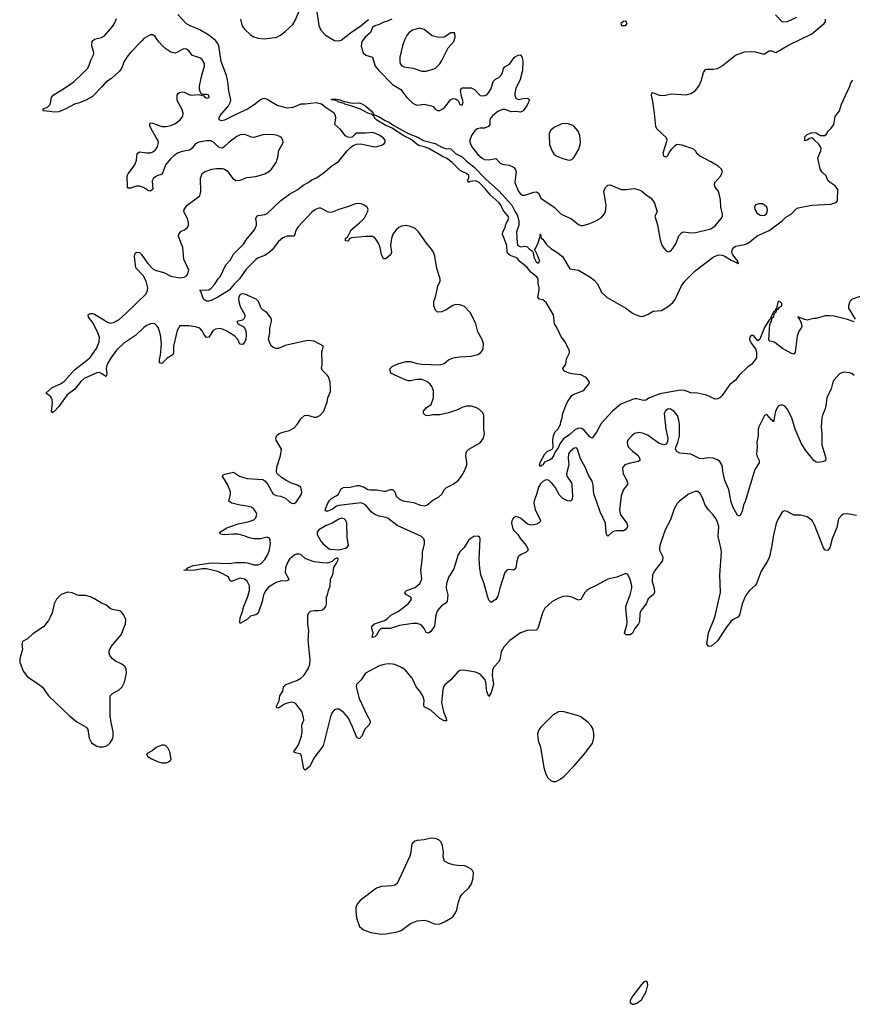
# Model space of a CAD drawing. Header units: inches. Extents: x 1449094 to 1618372, y 389908 to 534307.
# Tile 340 of 494: x 1518781 to 1526213, y 494655 to 503445. Entities that reach past the tile are written whole.
import ezdxf

# ---------------------------------------------------------------- set-up
doc = ezdxf.new("R2010")
doc.units = ezdxf.units.IN
doc.header["$MEASUREMENT"] = 0
for name, color, linetype in [('B5419', 7, 'Continuous'), ('B5429', 7, 'Continuous'), ('B5510', 7, 'Continuous'), ('B5520', 7, 'Continuous')]:
    doc.layers.add(name, color=color, linetype=linetype)

msp = doc.modelspace()

# ---------------------------------------------------------------- linework, layer by layer
at = {"layer": 'B5419', "color": 5}
for points, elevation in [([(1519135.2, 500000), (1519130, 499992.9), (1519090, 499946.6), (1519076.7, 499943.3), (1519070, 499934), (1519066.6, 499946.6), (1519071.9, 500000)], 580), ([(1520000, 496946.2), (1519963.5, 496916.5), (1519914, 496890), (1519922, 496870), (1519952, 496850), (1520000, 496827.5)], 620)]:
    msp.add_lwpolyline(points, dxfattribs=dict(at, elevation=elevation))
at = {"layer": 'B5419', "color": 5, "elevation": 620}
msp.add_lwpolyline([(1519210, 498334), (1519150, 498312), (1519108.8, 498271.2), (1519090.4, 498230), (1519070.3, 498149.7), (1519054, 498110), (1519038.8, 498081.2), (1518994.9, 498025.1), (1518898.8, 497961.2), (1518850, 497917.2), (1518807.3, 497892.7), (1518800.7, 497870), (1518806.4, 497826.4), (1518781.7, 497738.3), (1518781.3, 497710), (1518813.7, 497630), (1518850, 497577.1), (1518929.1, 497529.1), (1518984.9, 497484.9), (1519039.3, 497410), (1519224.4, 497230), (1519290, 497176.4), (1519374.8, 497130), (1519388.2, 497108.2), (1519400.3, 497030), (1519421.6, 496990), (1519470, 496959.5), (1519490, 496954), (1519527.3, 496952.7), (1519550, 496959.1), (1519569.6, 496970.4), (1519589.6, 496990.4), (1519611.7, 497028.3), (1519617, 497050), (1519616.9, 497090), (1519597.7, 497170), (1519589.7, 497230), (1519589.5, 497410), (1519610, 497430.7), (1519670, 497463), (1519696.2, 497490), (1519715.6, 497530), (1519735.6, 497610), (1519731.8, 497650), (1519719.3, 497670), (1519694, 497690), (1519637.1, 497717.1), (1519610, 497739.5), (1519585.1, 497770), (1519578.4, 497790), (1519579.5, 497810), (1519597, 497850), (1519686, 497954), (1519726, 498050), (1519729.5, 498090), (1519712, 498130), (1519683.6, 498163.6), (1519610, 498180.5), (1519590, 498189.6), (1519550, 498219.6), (1519510, 498236.2), (1519450, 498275.1), (1519412.9, 498292.9), (1519370, 498302.9), (1519310, 498305.1), (1519289.7, 498309.7), (1519250, 498329.5)], close=True, dxfattribs=at)
at = {"layer": 'B5429', "color": 5}
for points, elevation in [([(1526250, 499019.1), (1526167.9, 499032.1), (1526134, 499030), (1526118, 499022), (1526090.6, 498989.4), (1526074.4, 498910), (1526031.7, 498810), (1526011.5, 498728.5), (1525990, 498705.2), (1525970, 498709.2), (1525955.1, 498730), (1525874.6, 498934.6), (1525850, 498976), (1525810, 499005.2), (1525750, 499021.2), (1525690, 499020.7), (1525630, 499055.1), (1525610, 499061.2), (1525590, 499054), (1525550, 498988.7), (1525533.3, 498946.7), (1525505.3, 498830), (1525495.8, 498750), (1525473, 498650), (1525455.5, 498610), (1525399.1, 498520.9), (1525358, 498410), (1525346, 498394), (1525294, 498350), (1525259.6, 498300.4), (1525230.2, 498229.8), (1525206.7, 498130), (1525190, 498109.6), (1525150.2, 498089.7), (1525130, 498074), (1525090, 498022.9), (1525010, 497898.4), (1524970, 497864.5), (1524950, 497852.7), (1524930, 497849.2), (1524913.2, 497873.2), (1524929.7, 497970), (1524985.1, 498110), (1525037.3, 498330), (1525030.9, 498489.1), (1525044.2, 498690), (1525039.9, 498730), (1525015.9, 498830), (1525020.4, 498920.4), (1525006.6, 498966.6), (1524990, 498999.5), (1524968.8, 499028.8), (1524928, 499070), (1524899.7, 499110), (1524878.7, 499170), (1524855.8, 499215.8), (1524832.8, 499232.8), (1524810, 499233.6), (1524750, 499209.6), (1524670, 499147.6), (1524650, 499127), (1524622.7, 499077.3), (1524590, 498981.2), (1524543.7, 498890), (1524494.4, 498750), (1524490.4, 498730), (1524492.7, 498710), (1524520.5, 498650), (1524519.9, 498620.1), (1524516.3, 498610), (1524450, 498526.6), (1524430.3, 498489.7), (1524426.9, 498430), (1524443.6, 498370), (1524448.4, 498330), (1524434, 498310), (1524390, 498274.5), (1524372, 498230), (1524327.3, 498172.7), (1524316.5, 498143.5), (1524312.4, 498070), (1524305.2, 498050), (1524271.5, 498010), (1524250, 497969.4), (1524230, 497952), (1524194.2, 497954.2), (1524178, 497970), (1524200, 498040), (1524204.1, 498070), (1524189.9, 498189.9), (1524192, 498210), (1524231.2, 498310), (1524244.8, 498370), (1524244.6, 498390), (1524230, 498446.6), (1524210, 498491), (1524190, 498501), (1524110, 498467.4), (1524030, 498449.7), (1523927, 498393), (1523870, 498367.4), (1523844.2, 498350), (1523824.9, 498330), (1523790, 498267.8), (1523770, 498263.5), (1523710, 498289.7), (1523670, 498298), (1523630, 498294.7), (1523583.4, 498276.6), (1523531.5, 498248.5), (1523468.4, 498190), (1523448.5, 498150), (1523410, 498017.2), (1523399.4, 498000.6), (1523390, 497994.7), (1523310, 497990.9), (1523250, 497971.1), (1523156.3, 497903.7), (1523104.2, 497850), (1523079.9, 497800.1), (1523065.7, 497730), (1523055.3, 497710), (1523014.6, 497665.4), (1523002.7, 497637.3), (1522997, 497590), (1523010.3, 497510), (1522990, 497439), (1522970, 497404), (1522950, 497448.7), (1522942.5, 497530), (1522933.4, 497553.4), (1522890, 497601.6), (1522850, 497618.7), (1522742, 497638), (1522710, 497636), (1522694.9, 497625.1), (1522630.5, 497550), (1522574.6, 497505.4), (1522564.4, 497490), (1522557.3, 497462.7), (1522546, 497350), (1522565.3, 497265.3), (1522588.7, 497210), (1522590, 497185.2), (1522570, 497185.1), (1522530, 497205.5), (1522450, 497282), (1522392, 497310), (1522388.5, 497328.5), (1522390.8, 497370), (1522378.8, 497410), (1522353.8, 497450), (1522321.2, 497490), (1522285.4, 497565.4), (1522221.1, 497641.1), (1522190, 497660.5), (1522130, 497687.6), (1522110, 497691.8), (1522070, 497694), (1522030, 497687.8), (1521990, 497675.1), (1521868.8, 497610), (1521830, 497551.6), (1521788, 497510), (1521783, 497490), (1521810, 497384), (1521878.5, 497238.5), (1521907.2, 497190), (1521910.4, 497170), (1521901.6, 497150), (1521862.6, 497110), (1521836.4, 497050), (1521810, 497024.5), (1521790, 497037), (1521752.8, 497132.8), (1521714.8, 497210), (1521670, 497264.2), (1521630, 497289.5), (1521610, 497289.6), (1521590, 497282.9), (1521570, 497259.5), (1521556.8, 497223.2), (1521490, 496962.7), (1521407.1, 496852.9), (1521370, 496778), (1521330, 496744), (1521317.2, 496757.2), (1521297.6, 496870), (1521290, 496889), (1521230, 496904), (1521227.6, 496910), (1521268.8, 496971.2), (1521295.4, 497050), (1521302, 497090), (1521300.7, 497150), (1521316.2, 497190), (1521315.3, 497215.3), (1521300.7, 497270), (1521250, 497333.3), (1521230, 497346), (1521210.8, 497350.8), (1521170, 497343.5), (1521145.9, 497334.1), (1521090, 497299.6), (1521080.1, 497300.1), (1521069.6, 497309.6), (1521097, 497363), (1521103, 497410), (1521129.6, 497450), (1521134.5, 497490), (1521157.2, 497510), (1521253.6, 497546.4), (1521290, 497566), (1521317, 497590), (1521356.2, 497650), (1521372, 497690), (1521374.5, 497730), (1521355.1, 497910), (1521360.9, 497990), (1521351.9, 498051.9), (1521352.3, 498130), (1521362.7, 498150), (1521377, 498163), (1521410, 498170.7), (1521450, 498170.7), (1521482.7, 498177.3), (1521502, 498190), (1521512.9, 498207.1), (1521519.3, 498230), (1521520.9, 498290), (1521529.4, 498310), (1521536, 498350), (1521552.3, 498390), (1521555.1, 498450), (1521577, 498490), (1521586, 498554), (1521610, 498592), (1521626, 498630), (1521618, 498638), (1521610, 498638), (1521590, 498628.7), (1521570.9, 498609.1), (1521530, 498593.2), (1521483.5, 498596.5), (1521410, 498606), (1521350, 498624.7), (1521330, 498635.1), (1521290, 498669.7), (1521274.3, 498674.3), (1521250, 498672.9), (1521230, 498664.1), (1521190, 498628.4), (1521170, 498592.6), (1521154, 498550), (1521149.4, 498509.4), (1521184.9, 498450), (1521178.3, 498441.7), (1521164.4, 498435.6), (1521110, 498431.6), (1521070, 498420.7), (1521000.6, 498379.4), (1520977.6, 498350), (1520957.6, 498310), (1520945.6, 498250), (1520910, 498146), (1520890, 498132.3), (1520841.4, 498118.6), (1520810.2, 498089.8), (1520750, 498055.3), (1520745.1, 498070), (1520750, 498106), (1520768.2, 498151.8), (1520781.8, 498210), (1520813.6, 498286.4), (1520833.6, 498350), (1520832.1, 498392.1), (1520812.8, 498432.8), (1520787.6, 498450), (1520750, 498457.8), (1520669.7, 498429.7), (1520658, 498438), (1520645.1, 498470), (1520570.9, 498510.9), (1520550, 498519.9), (1520450, 498541.5), (1520410, 498541.8), (1520330, 498526.2), (1520246, 498530), (1520270, 498536), (1520281.2, 498550), (1520330, 498572.8), (1520490, 498597.1), (1520649.8, 498590.2), (1520710, 498599), (1520790, 498598.9), (1520815.9, 498595.9), (1520870, 498579.4), (1520910, 498579.4), (1520937.7, 498590), (1520970, 498624.4), (1520995, 498670), (1521010.6, 498710.6), (1521019.3, 498770), (1521017.4, 498797.4), (1521010, 498817.2), (1520990, 498823.6), (1520930.3, 498809.7), (1520870, 498809.7), (1520830, 498818.2), (1520794.7, 498834.7), (1520730, 498851.4), (1520687.4, 498852.6), (1520610, 498845.8), (1520573.2, 498853.2), (1520569, 498870), (1520630.9, 498909.1), (1520730, 498943.2), (1520830, 498963.6), (1520870, 498980.3), (1520890, 498998), (1520897.2, 499030), (1520890, 499051.2), (1520870, 499076.4), (1520850, 499091.8), (1520810, 499103.1), (1520750, 499109.7), (1520674, 499130), (1520647.9, 499147.9), (1520664, 499210), (1520663.1, 499230), (1520635.6, 499295.6), (1520592.7, 499370), (1520598, 499382), (1520611.9, 499388.1), (1520690, 499404.9), (1520744, 499370), (1520811.3, 499350), (1520950, 499340.5), (1520970, 499327.3), (1520996.4, 499296.4), (1521044, 499210), (1521070, 499198.4), (1521110.3, 499190.3), (1521154.4, 499174.4), (1521190, 499140.5), (1521210, 499128.5), (1521230, 499126.4), (1521250, 499136.3), (1521297, 499210), (1521298, 499230), (1521289.2, 499270), (1521262, 499290), (1521207.5, 499307.5), (1521166.8, 499326.8), (1521118, 499358), (1521077.2, 499397.2), (1521072.7, 499412.7), (1521075.1, 499450), (1521109.5, 499550), (1521117, 499610), (1521071.8, 499690), (1521067, 499710), (1521074.5, 499730), (1521096, 499750), (1521130, 499763.7), (1521190, 499778.7), (1521230, 499801.6), (1521258.4, 499830), (1521290, 499880.7), (1521322, 499910), (1521350, 499914), (1521410, 499896.3), (1521430, 499897.3), (1521459, 499910), (1521496, 499950), (1521514.8, 500000)], 580), ([(1525562.3, 500000), (1525550, 499993.3), (1525526, 499950), (1525510, 499855.3), (1525504.8, 499864.8), (1525490, 499871.8), (1525450, 499921.6), (1525430, 499912.3), (1525378, 499810), (1525371.8, 499790), (1525372, 499730), (1525359.3, 499670), (1525364.9, 499630), (1525358, 499570), (1525359.1, 499550), (1525381.6, 499510), (1525380.4, 499490), (1525342, 499430), (1525256.1, 499143.9), (1525240.4, 499110), (1525230, 499055.3), (1525210, 499015.3), (1525190, 499015.3), (1525150, 499089.2), (1525130, 499137.2), (1525110.9, 499250), (1525075.3, 499330), (1525055.8, 499410), (1525053.6, 499450), (1525047.7, 499470), (1525030, 499499.7), (1525010, 499516.8), (1524970.8, 499530.8), (1524930, 499533.1), (1524870, 499525), (1524850, 499527.6), (1524770, 499566), (1524674, 499574), (1524645.2, 499590), (1524633.2, 499610), (1524637.2, 499630), (1524655.1, 499670), (1524669.5, 499730.5), (1524669.6, 499830), (1524664.2, 499870), (1524651.5, 499910), (1524620.7, 499950), (1524590, 499967.6), (1524570, 499969.6), (1524545.9, 499954.1), (1524534.4, 499930), (1524547.4, 499790), (1524566, 499710), (1524564.5, 499675.5), (1524550, 499654), (1524530, 499649.5), (1524490, 499662.4), (1524390, 499732.9), (1524350, 499749.8), (1524310, 499759.3), (1524270, 499749.7), (1524245.3, 499730), (1524208.7, 499690), (1524203.1, 499670), (1524206, 499650), (1524216, 499630), (1524250, 499592), (1524298, 499558), (1524316.3, 499523.7), (1524314.8, 499510), (1524300.4, 499499.6), (1524230, 499486), (1524182.8, 499470), (1524167.1, 499452.9), (1524162.8, 499437.2), (1524168.5, 499390), (1524199.5, 499330), (1524206.4, 499310), (1524205.8, 499294.2), (1524170.3, 499249.7), (1524150, 499194), (1524133.6, 499070), (1524143.1, 499023.1), (1524200.5, 498950), (1524207.3, 498930), (1524202.8, 498910), (1524186, 498890), (1524170, 498880.9), (1524110, 498882.6), (1524090, 498878.9), (1524070.2, 498869.8), (1524030, 498834), (1524022.9, 498842.9), (1524016.2, 498870), (1524008.7, 498950), (1523961.4, 499050), (1523930, 499147.6), (1523904.2, 499210), (1523900.4, 499290), (1523890, 499326), (1523858.7, 499378.7), (1523829.7, 499450), (1523785.3, 499525.3), (1523760.7, 499610), (1523750, 499623.7), (1523730, 499619.7), (1523693.7, 499590), (1523680.8, 499570), (1523676, 499530), (1523683.7, 499470), (1523661.5, 499390), (1523665.2, 499370), (1523706, 499310), (1523710.3, 499290.3), (1523716, 499190), (1523713.4, 499166.6), (1523706.6, 499153.4), (1523690, 499146), (1523670, 499148.2), (1523629, 499169), (1523599.2, 499199.2), (1523560.3, 499270), (1523530, 499308.5), (1523506.6, 499330), (1523490, 499336.8), (1523470, 499333.8), (1523450, 499321.8), (1523430, 499300.9), (1523412.7, 499270), (1523395.3, 499204.7), (1523372.9, 499150), (1523370.3, 499130), (1523382, 499070), (1523424.2, 498990), (1523428.5, 498970), (1523422.3, 498957.7), (1523397.8, 498942.2), (1523350, 498930.8), (1523330, 498934), (1523310, 498945.1), (1523250, 498993.8), (1523230, 499004.7), (1523210, 499008.3), (1523190, 498998.9), (1523182.3, 498990), (1523172.7, 498970), (1523170.2, 498950), (1523178.9, 498910), (1523190, 498888.4), (1523228, 498850), (1523252.2, 498810), (1523301.3, 498750), (1523314.4, 498730), (1523319.3, 498710), (1523300.7, 498690), (1523250, 498668), (1523230.4, 498650), (1523218, 498610), (1523208.6, 498551.4), (1523201.6, 498538.4), (1523190, 498529.6), (1523144.7, 498535.3), (1523130, 498529.4), (1523110.3, 498509.7), (1523065.3, 498370), (1523050, 498298), (1523030, 498269.2), (1522990, 498242), (1522970, 498262), (1522959.7, 498290), (1522927.4, 498407.4), (1522898.3, 498490), (1522888.5, 498548.5), (1522880.8, 498630), (1522890.9, 498810.9), (1522885.3, 498825.3), (1522873.8, 498833.8), (1522836, 498830), (1522790, 498800.9), (1522747.7, 498732.3), (1522710, 498694.9), (1522693.9, 498670), (1522656.7, 498543.3), (1522610, 498465.1), (1522589.6, 498410), (1522588.7, 498370), (1522601.4, 498310), (1522598, 498250), (1522584.5, 498235.5), (1522546.7, 498213.3), (1522510.2, 498170), (1522496.2, 498130), (1522483.1, 498030), (1522450, 497982.7), (1522430, 497969.2), (1522410, 497974), (1522391.1, 498011.1), (1522363.3, 498043.3), (1522330, 498055.6), (1522290, 498053.6), (1522170, 498036.3), (1522090, 498008.4), (1522008.9, 498011.1), (1521986.8, 497990), (1521966, 497950), (1521950, 497934), (1521928.7, 497928.7), (1521935.1, 497970), (1521923.6, 498010), (1521924.5, 498030), (1521947, 498050), (1522038.5, 498081.5), (1522062.5, 498097.5), (1522094.7, 498130), (1522157.9, 498162.1), (1522249.7, 498230), (1522277.6, 498270), (1522272, 498290), (1522234, 498310), (1522216, 498330), (1522234, 498350), (1522310, 498374.4), (1522354, 498410), (1522369.4, 498450), (1522361.2, 498530), (1522376.6, 498643.4), (1522375.1, 498690), (1522394.8, 498765.2), (1522395.5, 498790), (1522388.1, 498810), (1522368.9, 498830), (1522150, 498929.2), (1522070, 498992.5), (1522050, 499001.5), (1521990, 499011.1), (1521950, 499026.5), (1521919.5, 499050), (1521870.3, 499110.3), (1521850, 499124), (1521830, 499130.6), (1521630, 499108.2), (1521610, 499101.7), (1521570, 499071.6), (1521530, 499056.9), (1521517.2, 499057.2), (1521506.6, 499070), (1521532, 499130), (1521546.8, 499153.2), (1521568, 499172), (1521607.3, 499192.7), (1521628, 499210), (1521650, 499257.3), (1521670, 499268.4), (1521730, 499270.3), (1521790, 499286.3), (1521810, 499286), (1521854.8, 499270), (1521890, 499250.5), (1521910, 499246.4), (1521970, 499248.9), (1522030, 499236.2), (1522050, 499236.2), (1522090, 499250.2), (1522110, 499251.8), (1522128.3, 499228.3), (1522142.4, 499190), (1522170, 499164.6), (1522203, 499150), (1522295.3, 499135.3), (1522358.8, 499110), (1522390, 499104.6), (1522416, 499110), (1522470, 499154), (1522518.9, 499181.1), (1522549.6, 499210.4), (1522572.3, 499250), (1522590, 499267.7), (1522650, 499299.3), (1522694.5, 499330), (1522725.1, 499370), (1522747.3, 499410), (1522771.3, 499468.7), (1522771.9, 499491.9), (1522762.7, 499550), (1522769.3, 499590), (1522789.6, 499610.4), (1522890, 499667.3), (1522920.9, 499710), (1522929.3, 499750), (1522922.7, 499790), (1522923.7, 499910), (1522915.6, 499935.6), (1522885.1, 499965.1), (1522858.7, 499978.7), (1522813.4, 499993.4), (1522770, 499995.6), (1522735.6, 499984.4), (1522690, 499960.9), (1522610, 499936.2), (1522530, 499918.4), (1522470, 499917.6), (1522430, 499909.5), (1522408.7, 499910), (1522396.6, 499916.6), (1522386, 499930), (1522386.6, 499950), (1522410, 499979.1), (1522438.8, 500000)], 560), ([(1524131.7, 500000), (1524072.4, 499950), (1523970, 499839.5), (1523930, 499762.9), (1523890, 499709), (1523870, 499720.7), (1523820, 499780), (1523794.7, 499794.7), (1523770, 499797.1), (1523736.9, 499783.1), (1523690, 499740.8), (1523635.6, 499704.4), (1523602, 499658), (1523590, 499629.7), (1523558.2, 499581.8), (1523550, 499557.6), (1523530, 499526.9), (1523510, 499511.6), (1523466.4, 499493.6), (1523450.4, 499470), (1523435.6, 499464.4), (1523430, 499457.2), (1523422, 499470), (1523427, 499493), (1523469.8, 499570.2), (1523489.7, 499590.3), (1523535.1, 499610), (1523542.7, 499630), (1523539, 499690), (1523545.2, 499730), (1523558.9, 499761.1), (1523585.2, 499790), (1523609, 499830), (1523610, 499854), (1523624, 499890), (1523629.3, 499930), (1523657.2, 500000)], 540), ([(1525975.2, 500000), (1525970.3, 499970), (1525946.4, 499913.6), (1525941.5, 499890), (1525935.5, 499810), (1525941.3, 499750), (1525939.6, 499650), (1525977.3, 499530), (1525972.5, 499507.5), (1525942.9, 499497.1), (1525910, 499492.6), (1525890, 499495.4), (1525870, 499508.3), (1525797.3, 499597.3), (1525759, 499659), (1525703.5, 499790), (1525671.7, 499891.7), (1525631.5, 499971.5), (1525610, 499993.6), (1525597.9, 500000)], 560), ([(1520000, 496827.5), (1520010, 496822.8), (1520050, 496811), (1520090, 496811.3), (1520110, 496818), (1520128, 496830), (1520133.2, 496846.8), (1520121.2, 496910), (1520104.1, 496944.1), (1520090, 496959), (1520070, 496969.2), (1520050, 496969.2), (1520004.7, 496950), (1520000, 496946.2)], 620)]:
    msp.add_lwpolyline(points, dxfattribs=dict(at, elevation=elevation))
for points, elevation in [([(1521650, 498994.8), (1521630, 498986.9), (1521571.3, 498948.7), (1521515.3, 498930), (1521452, 498890), (1521436.5, 498870), (1521434.9, 498850), (1521468.7, 498790), (1521490, 498764.9), (1521542.3, 498722.3), (1521550, 498718), (1521630, 498710.7), (1521690, 498727.3), (1521705.2, 498734.8), (1521715.3, 498750), (1521704.4, 498824.4), (1521702, 498950), (1521693, 498973), (1521678, 498990)], 580), ([(1523630, 497267.3), (1523590, 497266), (1523542.3, 497237.7), (1523432.1, 497127.9), (1523414.6, 497105.4), (1523403, 497070), (1523408.2, 497010), (1523428.5, 496950), (1523460.4, 496770), (1523478.4, 496710), (1523496, 496676), (1523524, 496650), (1523543.7, 496643.7), (1523570, 496645.3), (1523610, 496666.4), (1523639.5, 496690), (1523730, 496783.8), (1523826.3, 496893.7), (1523892.8, 496987.2), (1523905.6, 497034.4), (1523906, 497070), (1523898.4, 497110), (1523882, 497142), (1523854.5, 497170), (1523790, 497220.5), (1523770, 497231.3)], 620), ([(1522450, 496136.9), (1522390, 496122.4), (1522330, 496118.4), (1522306.8, 496110), (1522285.5, 496090), (1522279.1, 496070), (1522272.7, 496010), (1522262.3, 495977.7), (1522150, 495732.7), (1522130, 495719.5), (1522106.9, 495713.1), (1522010, 495707.8), (1521967.3, 495692.7), (1521819, 495581), (1521792.4, 495550), (1521781.1, 495518.9), (1521780.4, 495490), (1521787.7, 495427.7), (1521813.4, 495350), (1521850, 495320.5), (1521916.1, 495296.1), (1522010, 495280.5), (1522050, 495284.9), (1522150, 495303.1), (1522185.6, 495314.4), (1522270, 495376), (1522330, 495400.9), (1522390, 495404.6), (1522418.9, 495398.9), (1522490, 495370.3), (1522530, 495372.8), (1522571.8, 495390), (1522630, 495422.6), (1522650, 495440.4), (1522671.3, 495470), (1522682.6, 495497.4), (1522697.3, 495570), (1522712.4, 495610), (1522730, 495637), (1522790, 495694.4), (1522812.4, 495730), (1522830, 495784.7), (1522832.8, 495830), (1522822.9, 495850), (1522810, 495861.6), (1522770, 495886), (1522750, 495891), (1522690, 495892.6), (1522650, 495900.5), (1522612.5, 495912.5), (1522573.3, 495933.3), (1522559.6, 495970), (1522564.7, 496015.3), (1522555.8, 496070), (1522541.7, 496101.7), (1522522.8, 496122.8), (1522490, 496135.8)], 620), ([(1524370, 494860.9), (1524350, 494851.8), (1524330, 494831.8), (1524254, 494730), (1524231, 494690), (1524231.3, 494670), (1524250, 494656), (1524270, 494654.8), (1524290, 494664.9), (1524330, 494694.8), (1524372.3, 494767.7), (1524387, 494830), (1524385.2, 494850), (1524377.6, 494857.6)], 620)]:
    msp.add_lwpolyline(points, close=True, dxfattribs=dict(at, elevation=elevation))
at = {"layer": 'B5510', "color": 5, "elevation": 580}
for points in [[(1520000, 503280.1), (1519990, 503294.5), (1519970, 503309.6), (1519950, 503309.6), (1519930, 503300.5), (1519890, 503277.4), (1519870, 503257.4), (1519770, 503151.1), (1519737.7, 503110), (1519714, 503070), (1519690.3, 503010), (1519670, 502983), (1519601.7, 502918.3), (1519550, 502886), (1519515.7, 502844.3), (1519430, 502759.2), (1519372.6, 502727.4), (1519316.4, 502703.6), (1519270, 502690.8), (1519192.2, 502647.8), (1519130, 502622), (1519090, 502617.8), (1519050, 502626.2), (1518989.6, 502630), (1518989.7, 502650), (1519030, 502663.1), (1519051.8, 502688.2), (1519064.4, 502750), (1519078.9, 502770), (1519190, 502838.2), (1519267, 502893), (1519339.7, 502960.3), (1519385.5, 503010), (1519398.6, 503030), (1519417, 503083), (1519440.4, 503130), (1519442.6, 503150), (1519425.4, 503210), (1519427.4, 503252.6), (1519447.8, 503272.2), (1519510, 503284.7), (1519539.5, 503300.5), (1519610, 503384.6), (1519630, 503416.4), (1519645.8, 503454.2)], [(1520000, 502392), (1519954.8, 502470), (1519944.2, 502495.8), (1519942.4, 502517.6), (1519950, 502524), (1519970, 502521.1), (1520000, 502510)], [(1520000, 502045.9), (1519976.9, 502030), (1519964.9, 502004.9), (1519968.1, 501931.9), (1519950, 501912.7), (1519930, 501917), (1519885.4, 501945.4), (1519850, 501957.8), (1519822.8, 501957.2), (1519770, 501939.7), (1519750, 501941.2), (1519744.5, 501950), (1519739.5, 502050), (1519749.4, 502070), (1519809.7, 502150.3), (1519822.4, 502190), (1519830, 502251), (1519850, 502265.5), (1519914.9, 502254.9), (1519950, 502257.4), (1519970, 502264.9), (1519990, 502279.6), (1520000, 502293)], [(1519071.9, 500000), (1519074.4, 500025.6), (1519071.6, 500051.6), (1519058.7, 500078.7), (1519030, 500103), (1519013.2, 500110), (1519070, 500160.9), (1519146, 500194), (1519181.1, 500218.9), (1519270, 500319.5), (1519390, 500410.2), (1519409.8, 500430), (1519467.5, 500510), (1519489.8, 500570), (1519493.6, 500610), (1519478.9, 500650), (1519436.2, 500736.2), (1519395.8, 500790), (1519392.3, 500810), (1519410, 500821.3), (1519430, 500822.3), (1519450, 500814.9), (1519570, 500741.8), (1519590, 500735.8), (1519619.6, 500740.4), (1519670, 500769), (1519730, 500821.5), (1519910, 500997.6), (1519923.1, 501030), (1519924.4, 501050), (1519910.4, 501110.4), (1519882.5, 501162.5), (1519817.6, 501230), (1519806.3, 501330), (1519808.1, 501351.9), (1519817, 501363), (1519830, 501370.5), (1519850, 501365.5), (1519867.7, 501350), (1519922.4, 501270), (1519970, 501221.3), (1519990, 501208.8), (1520000, 501205.8)], [(1520000, 500717.1), (1519988.3, 500728.3), (1519970, 500733.3), (1519950, 500730.9), (1519910, 500712.7), (1519890, 500698.3), (1519813.8, 500626.2), (1519706.4, 500553.6), (1519645.6, 500494.4), (1519596.4, 500430), (1519562.1, 500370), (1519554.4, 500330), (1519558.4, 500290), (1519554.9, 500265.1), (1519550, 500260.7), (1519521.5, 500281.5), (1519493.7, 500293.7), (1519470, 500293.6), (1519358.1, 500241.9), (1519326.6, 500213.4), (1519272.6, 500147.4), (1519205.5, 500094.5), (1519135.2, 500000)]]:
    msp.add_lwpolyline(points, dxfattribs=at)
at = {"layer": 'B5520', "color": 5}
for points, elevation in [([(1522438.8, 500000), (1522452.7, 500010), (1522474, 500070), (1522473.2, 500130), (1522459.5, 500170), (1522445.1, 500190), (1522414.2, 500214.2), (1522370, 500231.6), (1522327.3, 500232.7), (1522270, 500220.5), (1522250, 500220.5), (1522230, 500227.6), (1522128.7, 500270), (1522095.3, 500290), (1522089, 500310), (1522088.9, 500331.1), (1522106, 500350), (1522165.8, 500374.2), (1522230, 500393.4), (1522270, 500393.4), (1522330, 500376.4), (1522370, 500370.4), (1522530, 500362.4), (1522570, 500374.9), (1522610, 500408.2), (1522650, 500426), (1522710, 500435.5), (1522810, 500441.6), (1522870, 500455.8), (1522894, 500470), (1522909.6, 500490), (1522917.6, 500510), (1522919.6, 500550), (1522915.6, 500570), (1522909.5, 500590), (1522870, 500659), (1522851.2, 500730), (1522830, 500780.9), (1522802, 500830), (1522750, 500882.9), (1522710, 500899.6), (1522670, 500900.7), (1522647.3, 500892.7), (1522586.9, 500853.1), (1522550, 500837), (1522510, 500833.2), (1522491.9, 500851.9), (1522478, 500890), (1522477.2, 500930), (1522492.1, 500967.9), (1522514.2, 501065.8), (1522532.7, 501110), (1522532.7, 501130), (1522504.8, 501224.8), (1522487.3, 501332.7), (1522475.1, 501370), (1522457.6, 501397.6), (1522413.3, 501450), (1522340.5, 501550), (1522310, 501580.5), (1522270, 501599.3), (1522230, 501608.2), (1522190, 501601.4), (1522166.5, 501590), (1522141.3, 501570), (1522112.4, 501530), (1522099.1, 501490), (1522091.7, 501430), (1522099.1, 501370), (1522094.8, 501350), (1522050, 501309.3), (1522029.5, 501309.5), (1522010, 501348), (1521999.7, 501410), (1521982.3, 501450), (1521954.1, 501494.1), (1521930, 501509.7), (1521868.7, 501508.7), (1521743.1, 501496.9), (1521727.9, 501492.1), (1521710, 501467.2), (1521689.8, 501469.7), (1521688, 501490), (1521710, 501510.5), (1521740.3, 501570), (1521815.4, 501630), (1521855.6, 501670), (1521886, 501730), (1521892.3, 501750), (1521882.7, 501770), (1521857.2, 501790), (1521830, 501801.6), (1521790, 501804.2), (1521770, 501798.9), (1521706.7, 501773.3), (1521628.4, 501750), (1521570, 501726.8), (1521550, 501723.8), (1521528.3, 501728.3), (1521470, 501761.1), (1521450, 501761.7), (1521420.7, 501750), (1521390, 501726.6), (1521265.5, 501594.5), (1521249.1, 501569.1), (1521230, 501512), (1521170, 501512.5), (1521130, 501496.5), (1521090, 501463.2), (1521033.3, 501390), (1521010, 501369.2), (1520970, 501339.8), (1520910, 501317.6), (1520890, 501303.4), (1520803.4, 501216.6), (1520742, 501130), (1520694.9, 501085.1), (1520650, 501029.2), (1520550, 500966.2), (1520490, 500937.4), (1520470, 500931.8), (1520450, 500932.3), (1520421.2, 500950), (1520399.3, 501019.3), (1520388, 501030), (1520470, 501033.4), (1520491.7, 501048.3), (1520519.1, 501080.9), (1520552.3, 501130), (1520571.8, 501150), (1520622.3, 501257.7), (1520661.1, 501298.9), (1520690, 501350.4), (1520778.4, 501441.6), (1520811.3, 501490), (1520876, 501570), (1520893.5, 501610), (1520896, 501630), (1520889.7, 501670.3), (1520897.2, 501690), (1520910, 501696.4), (1520970, 501705.8), (1520990, 501715.6), (1521111.6, 501830), (1521190, 501886), (1521263.6, 501930), (1521312.6, 501967.4), (1521357, 501990), (1521390, 502014), (1521430, 502032.4), (1521490, 502074), (1521563.3, 502136.7), (1521630, 502182), (1521704.7, 502275.3), (1521734.8, 502305.2), (1521758.6, 502321.4), (1521786, 502334), (1521824.1, 502335.9), (1521950, 502310.3), (1521970, 502312), (1522010, 502323.7), (1522030, 502334.4), (1522044.2, 502350), (1522044, 502370), (1522025.1, 502390), (1521995.8, 502410), (1521958.3, 502430), (1521930, 502439.1), (1521868.5, 502431.5), (1521790, 502431.1), (1521776.4, 502423.6), (1521750, 502397.2), (1521730, 502392.7), (1521710, 502395.1), (1521690, 502409.3), (1521643.9, 502463.9), (1521595.1, 502510), (1521604.2, 502570), (1521600.5, 502590), (1521588.2, 502610), (1521516.6, 502656.6), (1521476.2, 502690), (1521430, 502703.1), (1521330, 502691), (1521290, 502690.6), (1521218, 502662), (1521170, 502655.6), (1521078.2, 502678.2), (1520990, 502733.2), (1520970, 502739.9), (1520950, 502739.1), (1520930, 502728.9), (1520875.3, 502684.7), (1520815, 502645), (1520703.3, 502596.7), (1520610, 502546.3), (1520582.6, 502542.6), (1520562.6, 502550), (1520561.2, 502570), (1520569.8, 502590), (1520644.6, 502675.4), (1520663.7, 502710), (1520666.5, 502730), (1520648.7, 502810), (1520639.8, 502890), (1520626.8, 502946.8), (1520578.6, 503070), (1520559.4, 503210), (1520550.9, 503230.9), (1520530, 503258.9), (1520470, 503305.2), (1520390, 503354.6), (1520302.9, 503390), (1520268.6, 503408.6), (1520191.6, 503490)], 560), ([(1520752.3, 503450), (1520759.7, 503410), (1520770, 503384.4), (1520790, 503356.4), (1520840.5, 503310), (1520872.1, 503292.1), (1520910, 503278.3), (1520964.8, 503275.2), (1521075.3, 503290), (1521110, 503305.5), (1521150, 503338), (1521217.8, 503402.2), (1521241.4, 503438.6), (1521296.1, 503570)], 560), ([(1521430, 503534.9), (1521452.6, 503392.6), (1521470, 503350.4), (1521510, 503307.4), (1521590, 503258.7), (1521630, 503255.3), (1521650, 503261.1), (1521733.5, 503326.5), (1521830, 503393.8), (1521893.8, 503446.2)], 560), ([(1525715.8, 503464.2), (1525630, 503427), (1525601.5, 503421.5), (1525585.8, 503425.8), (1525528, 503488)], 560), ([(1522102, 503450), (1522070, 503434.7), (1522030, 503423.1), (1521990, 503400.3), (1521950, 503388.4), (1521930, 503376.2), (1521911, 503330), (1521865.8, 503290), (1521835.8, 503250), (1521828.9, 503208.9), (1521846.9, 503150), (1521870, 503128.9), (1521930.2, 503110.2), (1521954.9, 503030), (1521987.2, 502990), (1522107.4, 502867.4), (1522182.5, 502822.5), (1522236.9, 502750), (1522290, 502698.5), (1522310, 502686.8), (1522330, 502682.3), (1522390, 502690.9), (1522455.9, 502675.9), (1522470.6, 502670), (1522490, 502646), (1522510, 502633.4), (1522530, 502634.9), (1522558, 502650), (1522575.2, 502664.8), (1522627.3, 502730), (1522650, 502740.4), (1522670, 502739.1), (1522686, 502730), (1522697.5, 502717.5), (1522710, 502686.8), (1522730, 502682.8), (1522738, 502710), (1522723.3, 502763.3), (1522716.2, 502810), (1522721.2, 502830), (1522730, 502834.9), (1522810, 502837.6), (1522841.7, 502821.7), (1522890, 502768.2), (1522924.4, 502764.4), (1522950, 502773.4), (1522970, 502794.8), (1522989.4, 502830), (1523008, 502892), (1523027.6, 502912.4), (1523059, 502930), (1523079.3, 502950), (1523089.2, 502970), (1523099, 503010), (1523110, 503024.7), (1523152.1, 503047.9), (1523199, 503110), (1523230, 503126.8), (1523250, 503131.3), (1523267.3, 503107.3), (1523273.4, 503070), (1523267.7, 502990), (1523248.2, 502910), (1523209, 502830), (1523199.6, 502790), (1523200.3, 502770), (1523210, 502745.5), (1523230, 502732.7), (1523290, 502743.8), (1523319.9, 502739.9), (1523330.8, 502730), (1523310, 502681.2), (1523275.5, 502630), (1523250, 502618.4), (1523210, 502624.2), (1523170, 502623.1), (1523110, 502644.4), (1523090, 502643.2), (1523050, 502624.8), (1523004.9, 502590), (1522986.9, 502570), (1522978.3, 502550), (1522978, 502510), (1522964.6, 502490), (1522930, 502476.5), (1522890, 502476.5), (1522863.7, 502470), (1522841.5, 502450), (1522812.7, 502410), (1522797.8, 502370), (1522797.8, 502350), (1522816.1, 502310), (1522870, 502241.2), (1522910, 502207.9), (1522930, 502198), (1522967.7, 502192.3), (1523030, 502204.9), (1523070, 502164.9), (1523090, 502153.7), (1523150, 502147), (1523190, 502128.5), (1523204.6, 502110), (1523211.3, 502090), (1523199.6, 501990), (1523232, 501912), (1523250, 501890.3), (1523270, 501879.6), (1523290, 501878.2), (1523370, 501906.2), (1523390, 501907.4), (1523403.1, 501903.1), (1523413.5, 501893.5), (1523432.4, 501850), (1523552.7, 501770), (1523615.5, 501710), (1523706.5, 501666.5), (1523770, 501616.3), (1523790, 501608.2), (1523810, 501608.2), (1523870, 501623.8), (1523924, 501650), (1523970, 501677.3), (1523999.3, 501710), (1524009.4, 501730.6), (1524017.2, 501790), (1523996.2, 501910), (1524010, 501946), (1524030, 501966.8), (1524050, 501970.6), (1524150, 501928.2), (1524190, 501927.7), (1524270, 501937.3), (1524302, 501930), (1524330, 501917.3), (1524377.1, 501877.1), (1524418.8, 501850), (1524447.5, 501807.5), (1524471, 501730), (1524451.3, 501690), (1524474.6, 501614.6), (1524498, 501478), (1524513.3, 501433.3), (1524530, 501404), (1524550, 501382), (1524570, 501373.4), (1524590, 501379.1), (1524610, 501400.7), (1524639.7, 501450), (1524663.7, 501516.3), (1524690, 501545.5), (1524710, 501550.4), (1524770, 501541.7), (1524815.8, 501544.2), (1524950, 501576.9), (1524990, 501604.4), (1525043.5, 501670), (1525052.8, 501690), (1525054, 501710), (1525038, 501770), (1525035.4, 501835.4), (1525025.4, 501890), (1525016, 501916), (1524989.5, 501950), (1524982, 501970), (1524986.6, 501990), (1525039.5, 502050), (1525055.1, 502090), (1525045.1, 502110), (1525015.8, 502135.8), (1524950, 502176.9), (1524849.2, 502230), (1524824, 502250), (1524815.3, 502270), (1524798, 502290), (1524695.3, 502324.7), (1524650, 502329.2), (1524625.5, 502314.5), (1524598, 502290), (1524576.9, 502263.1), (1524562, 502230), (1524550, 502218), (1524530, 502226), (1524524.7, 502255.3), (1524560.9, 502370), (1524554.5, 502390), (1524466.6, 502470), (1524458, 502490), (1524447.3, 502610), (1524433, 502713), (1524419.3, 502770), (1524422, 502790), (1524430, 502794), (1524490, 502770.7), (1524512.5, 502767.5), (1524546, 502770), (1524596, 502784), (1524730, 502774.4), (1524770, 502784.4), (1524811.1, 502808.9), (1524842.9, 502850), (1524864.9, 502895.1), (1524885.4, 502974.6), (1524901.3, 502998.7), (1524916.2, 503003.8), (1524970, 503003.1), (1525010, 503010.4), (1525050, 503033), (1525170, 503127.7), (1525250, 503158), (1525310, 503162), (1525350, 503156.4), (1525410, 503139.3), (1525430, 503139.1), (1525470, 503166), (1525490, 503167.7), (1525530, 503150.7), (1525643.8, 503216.2), (1525850, 503318.9), (1525962.9, 503410), (1525974, 503430), (1525972.3, 503450)], 560), ([(1520000, 502510), (1520050, 502491.4), (1520090, 502490.2), (1520130, 502499.1), (1520165.8, 502514.2), (1520213, 502550), (1520236.3, 502583.7), (1520241, 502610), (1520228.7, 502650), (1520193.3, 502710), (1520187.4, 502730), (1520185.7, 502770), (1520194.8, 502785.2), (1520206.4, 502793.6), (1520230, 502800.3), (1520250, 502798.7), (1520290, 502775.8), (1520310, 502770.3), (1520376.8, 502776.8), (1520424, 502764), (1520438, 502750), (1520450, 502745.5), (1520473.2, 502750), (1520470, 502772.3), (1520450, 502778), (1520416.4, 502776.4), (1520402, 502782), (1520402, 502790), (1520395.1, 502795.1), (1520384.7, 502824.7), (1520385.4, 502850), (1520405.5, 502950), (1520429.7, 503030), (1520430, 503054), (1520410.8, 503090.8), (1520390, 503103), (1520324.5, 503124.5), (1520290, 503167.3), (1520270, 503182.4), (1520250, 503184.7), (1520230, 503178), (1520190, 503154), (1520170, 503147.2), (1520130, 503155.1), (1520084.5, 503184.5), (1520055.6, 503210), (1520024.7, 503244.7), (1520000, 503280.1)], 580), ([(1523657.2, 500000), (1523670, 500032), (1523708, 500090), (1523720.2, 500099.8), (1523808, 500130), (1523820.2, 500139.8), (1523862, 500190), (1523868, 500210), (1523838, 500250), (1523790, 500275.3), (1523710, 500284), (1523670, 500294), (1523638, 500310), (1523629, 500330), (1523655.3, 500370), (1523663.1, 500416.9), (1523688, 500470), (1523688.7, 500490), (1523648.9, 500568.9), (1523614.6, 500614.6), (1523579, 500690), (1523554, 500730), (1523546, 500810), (1523479.1, 500919.1), (1523450, 500942.7), (1523418, 500950), (1523406.3, 500966.3), (1523419, 501030), (1523419, 501050), (1523409.4, 501090), (1523409.4, 501130), (1523396.3, 501150), (1523347.7, 501187.7), (1523310, 501231.8), (1523246.1, 501286.1), (1523226, 501310), (1523210, 501322.6), (1523160.3, 501340.3), (1523138.6, 501358.6), (1523133, 501370), (1523129.8, 501430), (1523091, 501530), (1523094.7, 501550), (1523115.1, 501590), (1523120.1, 501619.9), (1523147, 501670), (1523141.3, 501690), (1523098.2, 501738.2), (1523074.2, 501790), (1523059.8, 501810), (1522981.9, 501881.9), (1522943.1, 501930), (1522883.5, 501990), (1522850, 502006), (1522801.1, 501998.9), (1522788, 501990), (1522779, 502010), (1522789, 502030), (1522790, 502052.3), (1522770, 502071.5), (1522716.9, 502096.9), (1522640.7, 502170), (1522590, 502209.6), (1522561.5, 502221.5), (1522433.9, 502293.9), (1522390.8, 502310.8), (1522341.8, 502321.8), (1522275.7, 502375.7), (1522209.2, 502409.2), (1522100.6, 502480.6), (1522050, 502501.2), (1521970, 502547), (1521948.6, 502570), (1521944.9, 502584.9), (1521934, 502590), (1521940.9, 502599.1), (1521990, 502576.9), (1522043.6, 502543.6), (1522080.4, 502530), (1522121.1, 502501.1), (1522222.3, 502442.3), (1522262.5, 502422.5), (1522336, 502396), (1522385.8, 502365.8), (1522490, 502338), (1522550, 502306.4), (1522590, 502292.3), (1522610, 502296.1), (1522630, 502290.4), (1522670, 502251.3), (1522730, 502219.3), (1522765, 502185), (1522835.9, 502130), (1522941.6, 502021.6), (1523056.8, 501916.8), (1523174.5, 501790), (1523202.2, 501730), (1523221.3, 501701.3), (1523236.5, 501650), (1523234.9, 501610), (1523214.9, 501550), (1523220.2, 501450), (1523228.2, 501430), (1523250, 501416.5), (1523290, 501421.6), (1523310, 501416), (1523330, 501396), (1523358, 501378), (1523365.5, 501365.5), (1523370, 501324.7), (1523390, 501282.4), (1523410, 501271), (1523425.2, 501290), (1523404, 501344), (1523378, 501390), (1523410, 501454), (1523428, 501510), (1523426, 501530), (1523430, 501531.3), (1523435.3, 501495.3), (1523450, 501486), (1523481.1, 501441.1), (1523522.9, 501402.9), (1523575.5, 501370), (1523626, 501330), (1523690, 501221), (1523770, 501207.7), (1523870.3, 501150), (1523910, 501118.3), (1523934.6, 501090), (1523957.1, 501050), (1523972.7, 501010), (1524025.8, 500965.8), (1524190.2, 500870.2), (1524250, 500825.7), (1524290, 500806), (1524325.2, 500794.8), (1524350, 500798.8), (1524390, 500814.8), (1524436, 500844), (1524510, 500848.4), (1524572.4, 500887.6), (1524610, 500919.1), (1524632.4, 500947.6), (1524688.6, 501070), (1524717.4, 501110), (1524810, 501201.3), (1524970, 501324.9), (1525010, 501342.6), (1525030, 501346), (1525050, 501342.8), (1525074.6, 501334.6), (1525130, 501299), (1525178, 501278), (1525193.3, 501266.7), (1525199, 501270), (1525193.6, 501273.6), (1525192.3, 501290), (1525146.7, 501346.7), (1525138.5, 501370), (1525143.2, 501396.8), (1525151.3, 501408.7), (1525170, 501421.8), (1525250, 501437.2), (1525273.5, 501446.5), (1525298.8, 501461.2), (1525364.4, 501515.6), (1525470, 501564), (1525586, 501650), (1525618.6, 501681.4), (1525666.6, 501710), (1525710, 501754.2), (1525730, 501765.5), (1525852.3, 501787.7), (1526021.8, 501798.2), (1526067.4, 501812.6), (1526081.4, 501830), (1526083.9, 501930), (1526060.3, 501960.3), (1526015.1, 501990), (1525993.6, 502010), (1525979.6, 502050), (1525942.5, 502082.5), (1525926, 502110), (1525906.3, 502210), (1525932.7, 502272.7), (1525935.5, 502295.5), (1525929.4, 502309.4), (1525913.2, 502333.2), (1525873.2, 502373.2), (1525850, 502388.7), (1525830, 502384), (1525810, 502369), (1525790, 502362), (1525790, 502398), (1525810, 502418.8), (1525850, 502436.3), (1525890, 502434.8), (1525930, 502411.3), (1525968.4, 502411.6), (1525980.4, 502419.6), (1525998, 502450), (1526024.7, 502475.3), (1526049, 502510), (1526060.7, 502579.3), (1526098.7, 502630), (1526117.2, 502690), (1526189.8, 502850), (1526199.6, 502880.4), (1526216.5, 502903.5)], 540), ([(1520000, 501205.8), (1520066.4, 501186.4), (1520130, 501155.5), (1520210, 501139.3), (1520250, 501146), (1520270, 501157.3), (1520278.4, 501170), (1520289.5, 501210), (1520247.7, 501307.7), (1520236, 501410), (1520198.7, 501510), (1520200.7, 501530), (1520222.3, 501557.7), (1520253.2, 501570), (1520279.3, 501590), (1520289.4, 501610), (1520289.4, 501630), (1520278.4, 501670), (1520246, 501730), (1520249, 501750), (1520276, 501790), (1520387.6, 501872.4), (1520396.9, 501910), (1520393.9, 502026.1), (1520408.8, 502071.2), (1520437.2, 502090), (1520495.3, 502110), (1520537, 502117), (1520590, 502116.4), (1520610.3, 502110.3), (1520634.4, 502094.4), (1520680.5, 502030), (1520710, 502008.5), (1520747.7, 502012.3), (1520810, 502036.4), (1520890, 502044.2), (1520969, 502070), (1521005.2, 502090), (1521029.7, 502110.3), (1521069.5, 502170), (1521089.5, 502230), (1521092.1, 502267.9), (1521099.3, 502290), (1521125.2, 502330), (1521132.7, 502350), (1521129.2, 502370), (1521117.2, 502390), (1521102.5, 502402.5), (1521070, 502415.1), (1521030, 502420.9), (1520950, 502417), (1520870, 502393.3), (1520850, 502395.1), (1520790, 502418.5), (1520750, 502416.9), (1520719, 502401), (1520649.4, 502350.6), (1520610, 502311.8), (1520590, 502298.4), (1520570, 502299.6), (1520550, 502313.6), (1520512.5, 502352.5), (1520490, 502362.7), (1520450, 502364.7), (1520378.8, 502350), (1520350, 502335.1), (1520321.2, 502298.8), (1520298.6, 502281.4), (1520230, 502268.8), (1520190, 502253.3), (1520156.5, 502230), (1520130, 502204.5), (1520083.2, 502150), (1520053.6, 502066.4), (1520006, 502050), (1520000, 502045.9)], 580), ([(1520000, 502293), (1520012.7, 502310), (1520019.3, 502350), (1520012.8, 502370), (1520000, 502392)], 580), ([(1521514.8, 500000), (1521526, 500030), (1521532.3, 500070), (1521554.3, 500125.7), (1521556.3, 500150), (1521551.3, 500210), (1521536, 500256), (1521529.7, 500269.7), (1521486.6, 500310), (1521474.5, 500330), (1521481.6, 500370), (1521478, 500482), (1521494, 500530), (1521410, 500576), (1521350, 500582), (1521150, 500535.1), (1521090, 500509.6), (1521070, 500509.5), (1521050, 500516), (1521029.6, 500529.6), (1521016, 500550), (1521000.9, 500590), (1521014.5, 500650), (1521015.1, 500690), (1521029.4, 500750), (1521029.3, 500769.3), (1521023.2, 500783.2), (1520990, 500828.7), (1520952.9, 500852.9), (1520935.3, 500870), (1520912.3, 500930), (1520892.7, 500950), (1520790, 500995.8), (1520770, 500998.7), (1520750, 500990.9), (1520738.6, 500970), (1520734.2, 500950), (1520735.9, 500930), (1520750, 500883.8), (1520790.4, 500810), (1520790.5, 500790), (1520784.1, 500775.9), (1520770, 500762.7), (1520718, 500750), (1520726.8, 500730), (1520781.7, 500701.7), (1520799.5, 500670), (1520803.6, 500630), (1520798.9, 500590), (1520790, 500569.5), (1520770, 500545.1), (1520747.1, 500547.1), (1520728, 500590), (1520700.6, 500620.6), (1520630, 500663.9), (1520590, 500682.4), (1520570, 500687.2), (1520530, 500682.4), (1520509.1, 500670), (1520470, 500609.6), (1520450, 500608.2), (1520430, 500627.8), (1520410, 500666), (1520389.8, 500689.8), (1520350, 500703), (1520290, 500712.6), (1520210, 500711.1), (1520186.2, 500670), (1520154.3, 500530), (1520153.1, 500470), (1520146.6, 500453.4), (1520096.6, 500423.4), (1520050, 500376.2), (1520037.2, 500377.2), (1520030, 500382), (1520029.8, 500409.8), (1520038.6, 500450), (1520048.4, 500550), (1520038.6, 500630), (1520018.9, 500690), (1520007.4, 500710), (1520000, 500717.1)], 580), ([(1526310, 500982.7), (1526212, 500950), (1526190.7, 500929.3), (1526177.3, 500890), (1526179.1, 500870), (1526239.1, 500770)], 540), ([(1526230, 500746), (1526170, 500769.6), (1526050, 500796.9), (1526010, 500801.6), (1525970, 500800.9), (1525890, 500777.2), (1525870, 500777.2), (1525810, 500763.7), (1525787, 500767), (1525750, 500782), (1525740.4, 500780.4), (1525738, 500790), (1525727.1, 500792.9), (1525730, 500782), (1525739.6, 500779.6), (1525738, 500770), (1525744.9, 500764.9), (1525756.7, 500736.7), (1525760.7, 500710), (1525754.8, 500690), (1525735.9, 500664.1), (1525719.8, 500620.2), (1525702, 500478), (1525690, 500459), (1525670, 500464), (1525589.5, 500509.5), (1525522, 500562), (1525510, 500569), (1525475.3, 500575.3), (1525466.8, 500586.8), (1525477.6, 500722.4), (1525481.2, 500738.8), (1525490, 500752), (1525496.5, 500783.5), (1525510, 500791), (1525517.2, 500822.8), (1525528, 500830), (1525526, 500834), (1525530, 500831.3), (1525540.9, 500859.1), (1525550, 500860.7), (1525561.7, 500878.3), (1525584, 500890), (1525582.7, 500910), (1525570, 500925.2), (1525550, 500932.3), (1525536, 500870), (1525538, 500862), (1525530, 500864), (1525519.1, 500840.9), (1525510, 500837.2), (1525495.3, 500804.7), (1525490, 500802), (1525483.5, 500776.5), (1525476, 500764), (1525470, 500764), (1525430, 500697.2), (1525387.1, 500592.9), (1525370, 500579), (1525330, 500624), (1525310, 500625.2), (1525297.3, 500610), (1525295.5, 500590), (1525310, 500556), (1525347.5, 500507.5), (1525357.5, 500477.5), (1525357.3, 500430), (1525350, 500415.3), (1525312.5, 500367.5), (1525278, 500342), (1525202.8, 500270), (1525170, 500225.2), (1525115.2, 500184.8), (1525051.3, 500090), (1525030.6, 500069.4), (1525010, 500059), (1524990, 500057.2), (1524910, 500092), (1524830, 500109.6), (1524770, 500113), (1524713.5, 500133.5), (1524678.2, 500138.2), (1524495.4, 500104.6), (1524404, 500070), (1524370, 500049.2), (1524350, 500045.2), (1524290, 500059.6), (1524270, 500060.5), (1524250, 500053.6), (1524147.1, 500012.9), (1524131.7, 500000)], 540), ([(1526230, 500267.8), (1526210, 500282.4), (1526190, 500293), (1526130, 500299.5), (1526097.7, 500282.3), (1526050.6, 500230), (1526039.3, 500210), (1526024.4, 500150), (1525986.7, 500070), (1525975.2, 500000)], 560), ([(1525597.9, 500000), (1525590, 500004.2), (1525570, 500004.2), (1525562.3, 500000)], 560)]:
    msp.add_lwpolyline(points, dxfattribs=dict(at, elevation=elevation))
for points, elevation in [([(1524192.3, 503432.3), (1524170, 503428.7), (1524146, 503410), (1524152, 503392), (1524190, 503392), (1524202, 503410)], 580), ([(1522350, 503369.7), (1522288.2, 503350), (1522258.7, 503330), (1522240.3, 503310), (1522216.7, 503263.3), (1522198, 503210), (1522175.6, 503110), (1522173.7, 503070), (1522178.4, 503050), (1522192.9, 503032.9), (1522210, 503024.9), (1522292.1, 503012.1), (1522370, 502986.4), (1522410, 502986), (1522489.7, 503010.3), (1522530, 503050.5), (1522550, 503080.7), (1522605.7, 503194.3), (1522657, 503250), (1522669, 503289), (1522666, 503326), (1522630, 503328.7), (1522570, 503289.5), (1522550, 503285.1), (1522510, 503287.8), (1522461.8, 503301.8), (1522390, 503356.9)], 580), ([(1521750, 502700.2), (1521810, 502702.4), (1521830, 502697.2), (1521871.3, 502671.3), (1521919, 502630), (1521937, 502610), (1521939.3, 502600.7), (1521930, 502593.2), (1521921.2, 502601.2), (1521890, 502609.8), (1521824.5, 502644.5), (1521736.8, 502676.8), (1521683.6, 502690), (1521678, 502698), (1521619.6, 502710), (1521617.4, 502717.4), (1521604.2, 502724.2), (1521564.5, 502730), (1521563.7, 502736.3), (1521590, 502738.3), (1521630, 502731.8), (1521670, 502716.9)], 540), ([(1523630, 502519.2), (1523554.6, 502485.4), (1523521.1, 502458.9), (1523508.5, 502431.5), (1523506.2, 502413.8), (1523510.7, 502329.3), (1523533.4, 502270), (1523550, 502246.8), (1523570, 502230.7), (1523630, 502204.9), (1523670, 502194), (1523690, 502190.8), (1523710, 502196), (1523730, 502216), (1523772.6, 502290), (1523785.1, 502330), (1523786.6, 502350), (1523779.8, 502410), (1523766.3, 502450), (1523731.4, 502491.4), (1523719.8, 502499.8), (1523675.7, 502515.7)], 580), ([(1525378.3, 501801.7), (1525350, 501791.8), (1525339.5, 501770), (1525342, 501750), (1525360.5, 501720.5), (1525390, 501700.4), (1525410, 501697.1), (1525430, 501700.5), (1525442.7, 501710), (1525454, 501730), (1525455.1, 501750), (1525449.2, 501770), (1525429.2, 501790), (1525410, 501799.6)], 560)]:
    msp.add_lwpolyline(points, close=True, dxfattribs=dict(at, elevation=elevation))

doc.saveas('drawing.dxf')
